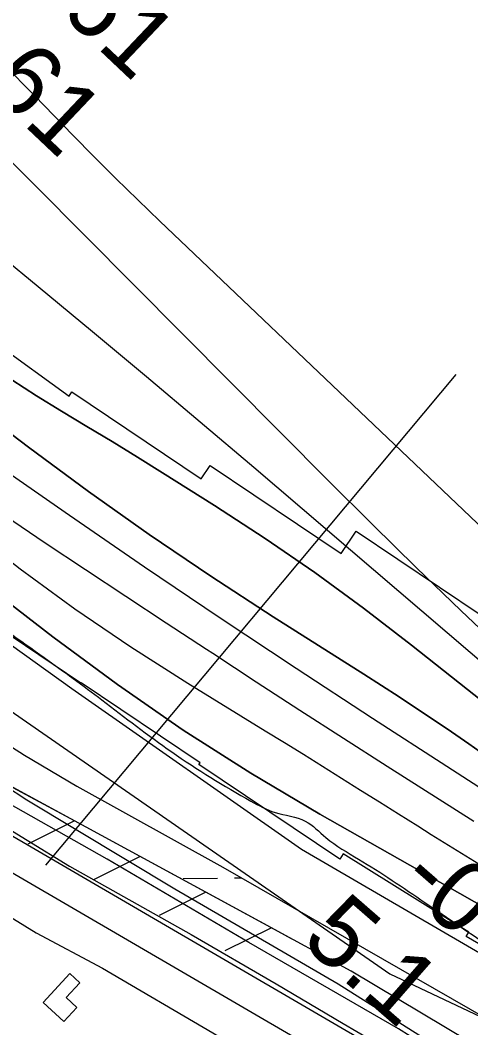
# Model space of a CAD drawing. Extents: x 3767014 to 3805179, y 361544 to 387384.
# Drawn here: x 3781324 to 3781747, y 379547 to 380493 of the extents above; entities that cross this region are included whole.
import ezdxf

# ---------------------------------------------------------------- set-up
doc = ezdxf.new("R2010")
doc.units = 0
for name, color, linetype in [('V-BLDG-OTLN', 7, 'Continuous'), ('V-FLOD-BASE', 7, 'Continuous'), ('V-LEVE-TOET', 7, 'Continuous'), ('V-RIVR-EDGE', 7, 'Continuous'), ('V-RIVR-RANG', 7, 'Continuous'), ('V-RRAP-FSHR', 7, 'Continuous'), ('V-RRAP-RVMT', 7, 'Continuous'), ('V-SURV-LINE', 7, 'Continuous'), ('V-TOPO-DPTH', 7, 'Continuous'), ('V-TOPO-MAJR', 7, 'Continuous'), ('V-TOPO-MINR', 7, 'Continuous'), ('V-TOPO-WATR', 7, 'Continuous'), ('V-WETL-SWMP', 7, 'Continuous')]:
    doc.layers.add(name, color=color, linetype=linetype)

msp = doc.modelspace()

# ---------------------------------------------------------------- linework, layer by layer
at = {"layer": 'V-BLDG-OTLN'}
msp.add_lwpolyline([(3781365.51, 379553.332), (3781346.131, 379571.113), (3781371.052, 379598.275), (3781380.405, 379589.696), (3781367.642, 379575.784), (3781377.667, 379566.583)], close=True, dxfattribs=at)
at = {"layer": 'V-FLOD-BASE'}
msp.add_lwpolyline([(3780033.308, 380822.351), (3780083.705, 380770.749), (3780137.73, 380716.041), (3780220.733, 380639.165), (3780314.601, 380554.315), (3780397.576, 380480.134), (3780519.497, 380375.803), (3780645.93, 380269.718), (3780751.489, 380184.087), (3780852.946, 380103.808), (3780948.514, 380028.409), (3781064.046, 379933.893), (3781170.54, 379844.678), (3781241.257, 379782.954), (3781241.257, 379782.954), (3781263.003, 379765.206), (3781291.034, 379747.97), (3781370.609, 379698.914), (3781484.931, 379634.939), (3781564.477, 379588.578), (3781627.305, 379551.483), (3781691.486, 379513.949), (3781801.334, 379448.132)], dxfattribs=at)
at = {"layer": 'V-LEVE-TOET'}
for points in [[(3779989.686, 380771.073), (3780088.393, 380675.251), (3780181.231, 380581.174), (3780274.501, 380488.901), (3780392.656, 380385.174), (3780486.215, 380308.669), (3780557.045, 380252.646), (3780654.268, 380170.323), (3780720.58, 380115.606), (3780803.649, 380052.053), (3780899.416, 379979.623), (3780992.583, 379897.259), (3781110.116, 379810.639), (3781196.881, 379737.664), (3781267.703, 379682.544), (3781292.65, 379665.235), (3781339.332, 379636.44), (3781401.823, 379603.299), (3781505.126, 379542.656), (3781595.297, 379489.084), (3781700.003, 379423.501), (3781803.72, 379366.464)], [(3781810.309, 379463.8), (3781679.052, 379546.518), (3781538.729, 379627.326), (3781406.158, 379705.488), (3781296.472, 379767.526), (3781225.14, 379811.327), (3781225.14, 379811.327), (3781180.669, 379849.948), (3781086.674, 379932.593), (3780966.592, 380033.602), (3780853.452, 380122.414), (3780832.385, 380138.556)]]:
    msp.add_lwpolyline(points, dxfattribs=at)
at = {"layer": 'V-RIVR-EDGE'}
msp.add_spline([(3778646.24, 382647.92), (3778659.876, 382602.597), (3778687.287, 382567.754), (3778735.679, 382514.257), (3778796.164, 382445.365), (3778835.674, 382397.551), (3778888.899, 382335.956), (3778952.607, 382262.203), (3779012.275, 382190.077), (3779057.436, 382138.206), (3779100.988, 382089.574), (3779134.849, 382046.627), (3779162.264, 382013.401), (3779205.838, 381973.665), (3779260.7, 381920.153), (3779294.566, 381879.632), (3779325.194, 381837.502), (3779360.663, 381790.507), (3779412.312, 381745.899), (3779454.294, 381716.68), (3779488.994, 381685.863), (3779533.368, 381642.89), (3779576.119, 381597.495), (3779620.485, 381551.287), (3779676.969, 381499.388), (3779726.99, 381450.74), (3779776.179, 381392.389), (3779876.993, 381279.725), (3779935.05, 381210.029), (3779960.041, 381177.618), (3780000.375, 381136.273), (3780060.096, 381085.174), (3780089.114, 381046.283), (3780155.269, 380980.612), (3780221.433, 380918.984), (3780269.028, 380870.342), (3780345.672, 380794.939), (3780399.741, 380747.899), (3780525.62, 380632.747), (3780574.841, 380587.335), (3780617.604, 380546.793), (3780649.066, 380515.174), (3780673.232, 380476.295), (3780710.32, 380430.105), (3780715.929, 380409.064), (3780730.431, 380386.383), (3780746.557, 380366.934), (3780778.851, 380344.209), (3780832.137, 380307.684), (3780871.695, 380279.28), (3780938.666, 380216.842), (3780975.778, 380180.357), (3781018.547, 380142.24), (3781081.494, 380087.899), (3781142.025, 380037.607), (3781200.156, 379997.835), (3781279.276, 379942.646), (3781347.092, 379894.762), (3781401.179, 379855), (3781466.567, 379806.314), (3781540.856, 379760.032), (3781563.475, 379749.463), (3781591.761, 379741.305), (3781611.132, 379725.891), (3781641.814, 379705.597), (3781703.987, 379665.006), (3781768.578, 379621.175), (3781821.047, 379581.417), (3781840.409, 379561.959), (3781862.209, 379547.348), (3781884.029, 379540.824), (3781913.115, 379529.43), (3781965.635, 379509.89), (3782018.949, 379484.687), (3782023.776, 379474.162), (3782024.562, 379465.264), (3782031.018, 379459.587), (3782040.723, 379459.563), (3782056.888, 379455.479), (3782096.48, 379440.824), (3782142.534, 379422.918), (3782192.615, 379398.532), (3782256.437, 379370.877), (3782308.124, 379341.634), (3782355.768, 379312.402), (3782425.225, 379274.219), (3782483.37, 379240.108), (3782518.081, 379214.143), (3782612.541, 379148.401), (3782677.126, 379102.144), (3782722.345, 379073.726), (3782774.821, 379036.394), (3782813.562, 379004.757), (3782852.3, 378971.503), (3782891.856, 378942.291), (3782929.816, 378921.979), (3782948.387, 378909.802), (3782956.456, 378902.503), (3782965.324, 378891.159), (3782976.623, 378881.426), (3783009.747, 378867.595), (3783020.246, 378861.908), (3783062.243, 378838.351), (3783100.998, 378812.375), (3783151.876, 378783.135), (3783202.741, 378748.233), (3783247.956, 378718.198), (3783325.482, 378672.717), (3783407.843, 378619.945), (3783473.245, 378576.92), (3783515.225, 378546.893), (3783550.759, 378526.587), (3783593.566, 378503.836), (3783636.355, 378473.807), (3783701.749, 378427.547), (3783745.35, 378399.134), (3783781.695, 378379.634), (3783840.643, 378343.095), (3783916.53, 378288.722), (3783971.442, 378255.428), (3784058.669, 378208.305), (3784177.383, 378139.269), (3784249.255, 378096.228), (3784300.952, 378071.029), (3784367.999, 378039.322), (3784407.569, 378015.771), (3784474.592, 377974.36), (3784555.345, 377925.636), (3784594.113, 377904.513), (3784636.123, 377886.616), (3784690.236, 377857.368), (3784719.292, 377833.843), (3784772.601, 377806.214), (3784811.368, 377785.091), (3784863.85, 377750.185), (3784995.456, 377661.707), (3785050.364, 377626.795), (3785102.863, 377599.168), (3785153.772, 377582.059), (3785203.053, 377560.91), (3785266.865, 377529.211)], degree=3, dxfattribs=at)
at = {"layer": 'V-RIVR-RANG'}
msp.add_line((3781348.689, 379699.983), (3781733.382, 380160.43), dxfattribs=at)
at = {"layer": 'V-RRAP-FSHR'}
for p, q in [((3781375.499, 379741.492), (3781331.798, 379719.705)), ((3781437.014, 379708.09), (3781393.313, 379686.303)), ((3781498.53, 379674.687), (3781454.829, 379652.9)), ((3781560.045, 379641.285), (3781516.344, 379619.498))]:
    msp.add_line(p, q, dxfattribs=at)
for points in [[(3782184.756, 379271.949), (3781634.784, 379600.702), (3781303.145, 379780.78), (3781133.821, 379909.411), (3780890.404, 380113.256), (3780565.67, 380378.863), (3780204.676, 380695.617), (3779970.329, 380928.932), (3779684.372, 381135.741), (3779561.421, 381256.633), (3779323.818, 381551.992), (3779094.739, 381872.997), (3778954.725, 382074.421), (3778782.34, 382292.407), (3778544.366, 382515.056), (3778048.414, 382973.145), (3777558.565, 383445.969), (3777072.653, 383926.093), (3776661.747, 384415.936), (3776254.152, 384895.528), (3775977.183, 385214.815)], [(3777068.879, 384385.699), (3778804.838, 382525.57), (3779492.47, 381669.823), (3779587.876, 381548.643), (3779796.903, 381343.309), (3779998.867, 381129.354), (3780179.181, 380943.203), (3780223.637, 380900.07), (3780597.798, 380548.597), (3780675.78, 380460.512), (3780749.105, 380378.076), (3780977.321, 380170.04), (3781125.621, 380046.136), (3781247.143, 379955.707), (3781372.841, 379865.857), (3781588.295, 379714.948), (3781871.171, 379550.27), (3782261.845, 379357.404), (3782506.653, 379202.456), (3782967.84, 378875.243), (3783363.457, 378614.539), (3783723.393, 378389.37)], [(3781375.499, 379741.492), (3781313.983, 379774.895)], [(3781437.014, 379708.09), (3781375.498, 379741.493)], [(3781498.53, 379674.687), (3781437.013, 379708.09)], [(3781560.045, 379641.285), (3781498.529, 379674.688)], [(3781579.006, 379630.989), (3781560.044, 379641.285)]]:
    msp.add_lwpolyline(points, dxfattribs=at)
at = {"layer": 'V-RRAP-RVMT'}
for p, q in [((3781272.52, 380211.078), (3781370.375, 380140.178)), ((3781370.375, 380140.178), (3781372.94, 380143.973)), ((3781372.94, 380143.973), (3781494.104, 380062.491)), ((3781494.104, 380062.491), (3781502.666, 380075.046)), ((3781502.666, 380075.046), (3781625.358, 379992.541)), ((3781625.358, 379992.541), (3781639.512, 380013.512)), ((3781639.512, 380013.512), (3781756.616, 379934.719)), ((3781381.261, 379870.63), (3781248.944, 379959.632)), ((3781381.538, 379871.045), (3781381.261, 379870.63)), ((3781493.149, 379796.007), (3781381.538, 379871.045)), ((3781492.045, 379794.335), (3781493.149, 379796.007)), ((3781624.034, 379705.53), (3781492.045, 379794.335)), ((3781627.426, 379710.518), (3781624.034, 379705.53)), ((3781745.167, 379637.162), (3781627.426, 379710.518)), ((3781742.712, 379632.945), (3781745.167, 379637.162)), ((3781880.355, 379553.712), (3781742.712, 379632.945))]:
    msp.add_line(p, q, dxfattribs=at)
at = {"layer": 'V-SURV-LINE'}
for points in [[(3781283.409, 379746.883), (3782445.504, 379069.073)], [(3782430.388, 379043.16), (3781268.292, 379720.97)]]:
    msp.add_lwpolyline(points, dxfattribs=at)
at = {"layer": 'V-TOPO-DPTH'}
for points in [[(3780058.431, 381536.859), (3780518.066, 381065.471), (3780543.478, 381039.369), (3780568.864, 381013.242), (3780594.209, 380987.076), (3780619.528, 380960.885), (3780833.986, 380738.699), (3780901.033, 380669.529), (3780968.273, 380600.55), (3781035.804, 380531.855), (3781103.53, 380463.35), (3781208.721, 380357.397), (3781224.218, 380342.255), (3781240.012, 380327.439), (3781256.25, 380313.111), (3781272.783, 380299.108), (3781341.278, 380242.866), (3781392.152, 380200.833), (3781442.854, 380158.594), (3781493.297, 380116.047), (3781543.569, 380073.295), (3781836.869, 379822.318)], [(3780058.431, 381536.859), (3780518.066, 381065.471), (3780543.478, 381039.369), (3780568.864, 381013.242), (3780594.209, 380987.076), (3780619.528, 380960.885), (3780833.986, 380738.699), (3780901.033, 380669.529), (3780968.273, 380600.55), (3781035.804, 380531.855), (3781103.53, 380463.35), (3781208.721, 380357.397), (3781224.218, 380342.255), (3781240.012, 380327.439), (3781256.25, 380313.111), (3781272.783, 380299.108), (3781341.278, 380242.866), (3781392.152, 380200.833), (3781442.854, 380158.594), (3781493.297, 380116.047), (3781543.569, 380073.295), (3781836.869, 379822.318)], [(3782369.891, 379313.443), (3781736.64, 379673.55), (3781605.503, 379747.873), (3781540.828, 379786.379), (3781477.339, 379826.669), (3781415.631, 379869.635), (3781355.109, 379914.387), (3781062.38, 380140.68), (3780377.003, 380777.872), (3780365.966, 380788.353), (3780355.082, 380798.987), (3780344.427, 380809.85), (3780333.924, 380820.866), (3779911.357, 381273.602)], [(3781761.015, 379802.522), (3781744.963, 379813.897), (3781728.782, 379825.088), (3781712.516, 379836.156), (3781696.141, 379847.065), (3781679.709, 379857.886), (3781663.19, 379868.574), (3781646.613, 379879.173), (3781561.805, 379932.918), (3781503.282, 379971.046), (3781445.427, 380010.136), (3781388.573, 380050.669), (3781332.388, 380092.164), (3781208.129, 380186.372), (3781178.572, 380209.254), (3781149.331, 380232.525), (3781120.564, 380256.38), (3781092.113, 380280.624), (3781001.435, 380359.486), (3780928.255, 380423.865), (3780855.571, 380488.794), (3780783.633, 380554.548)], [(3780783.633, 380554.548), (3780855.571, 380488.794), (3780928.255, 380423.865), (3781001.435, 380359.486), (3781092.113, 380280.624), (3781120.564, 380256.38), (3781149.331, 380232.525), (3781178.572, 380209.254), (3781208.129, 380186.372), (3781332.388, 380092.164), (3781388.573, 380050.669), (3781445.427, 380010.136), (3781503.282, 379971.046), (3781561.805, 379932.918), (3781646.613, 379879.173), (3781663.19, 379868.574), (3781679.709, 379857.886), (3781696.141, 379847.065), (3781712.516, 379836.156), (3781728.782, 379825.088), (3781744.963, 379813.897), (3781761.015, 379802.522)], [(3780709.594, 380545.945), (3780773.232, 380488.102), (3781079.047, 380211.312), (3781092.655, 380199.2), (3781106.394, 380187.241), (3781120.331, 380175.513), (3781134.399, 380163.939), (3781201.999, 380109.262), (3781237.611, 380081.304), (3781273.742, 380054.055), (3781310.651, 380027.869), (3781348.077, 380002.391), (3781385.891, 379977.442), (3781423.701, 379952.487), (3781461.506, 379927.524), (3781499.306, 379902.555), (3781505.014, 379898.784), (3781545.738, 379872.038), (3781586.56, 379845.442), (3781627.526, 379819.07), (3781668.59, 379792.848), (3781749.657, 379741.396)], [(3780709.594, 380545.945), (3780773.232, 380488.102), (3781079.047, 380211.312), (3781092.655, 380199.2), (3781106.394, 380187.241), (3781120.331, 380175.513), (3781134.399, 380163.939), (3781201.999, 380109.262), (3781237.611, 380081.304), (3781273.742, 380054.055), (3781310.651, 380027.869), (3781348.077, 380002.391), (3781385.891, 379977.442), (3781423.701, 379952.487), (3781461.506, 379927.524), (3781499.306, 379902.555), (3781505.014, 379898.784), (3781545.738, 379872.038), (3781586.56, 379845.442), (3781627.526, 379819.07), (3781668.59, 379792.848), (3781749.657, 379741.396)], [(3781802.203, 379818.536), (3781691.37, 379906.565), (3781646.483, 379941.033), (3781600.882, 379974.493), (3781554.209, 380006.442), (3781506.823, 380037.385), (3781457.822, 380068.249), (3781434.335, 380082.897), (3781410.764, 380097.405), (3781387.065, 380111.704), (3781363.281, 380125.863), (3781339.74, 380140.368), (3781316.606, 380155.471), (3781294.085, 380171.472), (3781271.971, 380188.072), (3781203.397, 380241.688), (3781190.613, 380251.947), (3781178.009, 380262.417), (3781165.675, 380273.204), (3781153.52, 380284.201), (3781009.429, 380417.943), (3780926.211, 380496.82)], [(3781802.203, 379818.536), (3781691.37, 379906.565), (3781646.483, 379941.033), (3781600.882, 379974.493), (3781554.209, 380006.442), (3781506.823, 380037.385), (3781457.822, 380068.249), (3781434.335, 380082.897), (3781410.764, 380097.405), (3781387.065, 380111.704), (3781363.281, 380125.863), (3781339.74, 380140.368), (3781316.606, 380155.471), (3781294.085, 380171.472), (3781271.971, 380188.072), (3781203.397, 380241.688), (3781190.613, 380251.947), (3781178.009, 380262.417), (3781165.675, 380273.204), (3781153.52, 380284.201), (3781009.429, 380417.943), (3780926.211, 380496.82)]]:
    msp.add_lwpolyline(points, dxfattribs=at)
at = {"layer": 'V-TOPO-MAJR'}
msp.add_lwpolyline([(3780257.536, 381424.586), (3780330.239, 381352.773), (3780403.124, 381281.146), (3780476.132, 381209.643), (3780587.665, 381100.688), (3780604.942, 381083.7), (3780622.145, 381066.637), (3780639.236, 381049.463), (3780656.252, 381032.214), (3780764.308, 380921.965), (3780835.308, 380849.547), (3780906.323, 380777.144), (3780977.361, 380704.763), (3781048.413, 380632.396), (3781247.416, 380429.774), (3781270.289, 380406.523), (3781293.188, 380383.298), (3781316.126, 380360.111), (3781339.089, 380336.95), (3781613.81, 380060.32), (3781654.747, 380019.535), (3781695.969, 379979.042), (3781737.62, 379938.991), (3781779.556, 379899.232)], dxfattribs=at)
at = {"layer": 'V-TOPO-MINR'}
for points in [[(3780058.431, 381536.859), (3780518.066, 381065.471), (3780543.478, 381039.369), (3780568.864, 381013.242), (3780594.209, 380987.076), (3780619.528, 380960.885), (3780833.986, 380738.699), (3780901.033, 380669.529), (3780968.273, 380600.55), (3781035.804, 380531.855), (3781103.53, 380463.35), (3781208.721, 380357.397), (3781224.218, 380342.255), (3781240.012, 380327.439), (3781256.25, 380313.111), (3781272.783, 380299.108), (3781341.278, 380242.866), (3781392.152, 380200.833), (3781442.854, 380158.594), (3781493.297, 380116.047), (3781543.569, 380073.295), (3781836.869, 379822.318)], [(3780625.552, 381412.463), (3780776.042, 381245.498), (3780781.942, 381239.099), (3780787.935, 381232.79), (3780794.068, 381226.618), (3780800.295, 381220.537), (3781284.361, 380480.226), (3781285.852, 380478.438), (3781293.534, 380469.423), (3781301.34, 380460.519), (3781309.332, 380451.782), (3781317.448, 380443.156), (3781329.63, 380430.478), (3781331.75, 380428.276), (3781333.873, 380426.076), (3781336, 380423.88), (3781338.129, 380421.687), (3781373.863, 380384.94), (3781393.978, 380364.493), (3781414.249, 380344.202), (3781434.752, 380324.148), (3781455.411, 380304.25), (3781882.396, 379897.716)], [(3779661.68, 381384.66), (3780236.096, 380751.032), (3780253.31, 380732.64), (3780270.9, 380714.626), (3780289.053, 380697.181), (3780307.582, 380680.114), (3780993.46, 380068.23), (3781671.1, 379598.02), (3782558.77, 379178.33), (3783388.097, 378564.585), (3783413.812, 378546.027), (3783439.812, 378527.888), (3783466.238, 378510.376), (3783492.949, 378493.283), (3783943.149, 378212.727)], [(3780595.854, 380609.556), (3781040.736, 380209.671), (3781064.387, 380188.756), (3781088.259, 380168.099), (3781112.461, 380147.832), (3781136.884, 380127.824), (3781274.376, 380017.034), (3781324.595, 379978.13), (3781375.747, 379940.549), (3781428.3, 379904.952), (3781481.786, 379870.678), (3781554.275, 379826.161), (3781572.202, 379815.114), (3781590.106, 379804.029), (3781607.976, 379792.889), (3781625.823, 379781.713), (3781643.654, 379770.509), (3781661.486, 379759.308), (3781679.319, 379748.109), (3781697.153, 379736.911), (3781709.896, 379728.912), (3781734.171, 379713.831), (3781758.54, 379698.903)], [(3780783.633, 380554.548), (3780855.571, 380488.794), (3780928.255, 380423.865), (3781001.435, 380359.486), (3781092.113, 380280.624), (3781120.564, 380256.38), (3781149.331, 380232.525), (3781178.572, 380209.254), (3781208.129, 380186.372), (3781332.388, 380092.164), (3781388.573, 380050.669), (3781445.427, 380010.136), (3781503.282, 379971.046), (3781561.805, 379932.918), (3781646.613, 379879.173), (3781663.19, 379868.574), (3781679.709, 379857.886), (3781696.141, 379847.065), (3781712.516, 379836.156), (3781728.782, 379825.088), (3781744.963, 379813.897), (3781761.015, 379802.522)], [(3780709.594, 380545.945), (3780773.232, 380488.102), (3781079.047, 380211.312), (3781092.655, 380199.2), (3781106.394, 380187.241), (3781120.331, 380175.513), (3781134.399, 380163.939), (3781201.999, 380109.262), (3781237.611, 380081.304), (3781273.742, 380054.055), (3781310.651, 380027.869), (3781348.077, 380002.391), (3781385.891, 379977.442), (3781423.701, 379952.487), (3781461.506, 379927.524), (3781499.306, 379902.555), (3781505.014, 379898.784), (3781545.738, 379872.038), (3781586.56, 379845.442), (3781627.526, 379819.07), (3781668.59, 379792.848), (3781749.657, 379741.396)], [(3780926.211, 380496.82), (3781009.429, 380417.943), (3781153.52, 380284.201), (3781165.675, 380273.204), (3781178.009, 380262.417), (3781190.613, 380251.947), (3781203.397, 380241.688), (3781271.971, 380188.072), (3781294.085, 380171.472), (3781316.606, 380155.471), (3781339.74, 380140.368), (3781363.281, 380125.863), (3781387.065, 380111.704), (3781410.764, 380097.405), (3781434.335, 380082.897), (3781457.822, 380068.249), (3781506.823, 380037.385), (3781554.209, 380006.442), (3781600.882, 379974.493), (3781646.483, 379941.033), (3781691.37, 379906.565), (3781802.203, 379818.536)], [(3781251.505, 380111.262), (3781370.612, 380028.491), (3781441.125, 379980.013), (3781511.957, 379932.009), (3781583.266, 379884.719), (3781654.894, 379837.904), (3781794.079, 379747.929)]]:
    msp.add_lwpolyline(points, dxfattribs=at)
at = {"layer": 'V-TOPO-WATR'}
msp.add_lwpolyline([(3779911.357, 381273.602), (3780333.924, 380820.866), (3780344.427, 380809.85), (3780355.082, 380798.987), (3780365.966, 380788.353), (3780377.003, 380777.872), (3781062.38, 380140.68), (3781355.109, 379914.387), (3781415.631, 379869.635), (3781477.339, 379826.669), (3781540.828, 379786.379), (3781605.503, 379747.873), (3781736.64, 379673.55), (3782369.891, 379313.443)], dxfattribs=at)
at = {"layer": 'V-WETL-SWMP'}
for p, q in [((3781477.368, 379687.366), (3781509.365, 379687.81)), ((3781525.363, 379688.032), (3781531.762, 379688.121))]:
    msp.add_line(p, q, dxfattribs=at)
for points in [[(3780019.902, 380923.333), (3780135.977, 380819.529), (3780291.096, 380677.707), (3780318.568, 380651.263), (3780351.088, 380621.292), (3780472.146, 380520.164), (3780615.275, 380407.569), (3780784.741, 380262.792), (3780887.101, 380170.063), (3780944.666, 380117.679), (3781102.585, 379982.09), (3781233.767, 379871.044), (3781264.321, 379846.541), (3781287.402, 379829.596), (3781328.474, 379803.291), (3781377.688, 379774.206), (3781514.478, 379698.055), (3781879.079, 379488.462)], [(3781764.568, 379498.738), (3781622.522, 379588.374), (3781469.534, 379677.508), (3781330.679, 379760.922), (3781309.817, 379774.782), (3781289.677, 379794.514), (3781280.591, 379803.804), (3781271.133, 379811.135), (3781262.497, 379814.565), (3781249.582, 379815.997), (3781240.184, 379817.464), (3781227.232, 379822.414), (3781222.127, 379824.708), (3781200.826, 379843.255), (3781150.331, 379887.697), (3781080.909, 379947.973), (3780986.313, 380023.239), (3780871.634, 380112.764), (3780756.508, 380207.758), (3780609.443, 380329.4), (3780465.106, 380451.852), (3780317.933, 380584.049), (3780170.724, 380719.763), (3780021.855, 380864.843)]]:
    msp.add_lwpolyline(points, dxfattribs=at)

# ---------------------------------------------------------------- texts
at = {"layer": 'V-RIVR-RANG'}
for s, rotation, p in [('-61', 316.571444, (3781337.235, 380522.865)), ('-61', 316.571444, (3781268.311, 380450.412)), ('-0', 318.908326, (3781676.851, 379681.243)), ('5.1', 318.908326, (3781586.462, 379627.387))]:
    msp.add_text(s, height=67, rotation=rotation, dxfattribs=at).set_placement(p)

doc.saveas('drawing.dxf')
